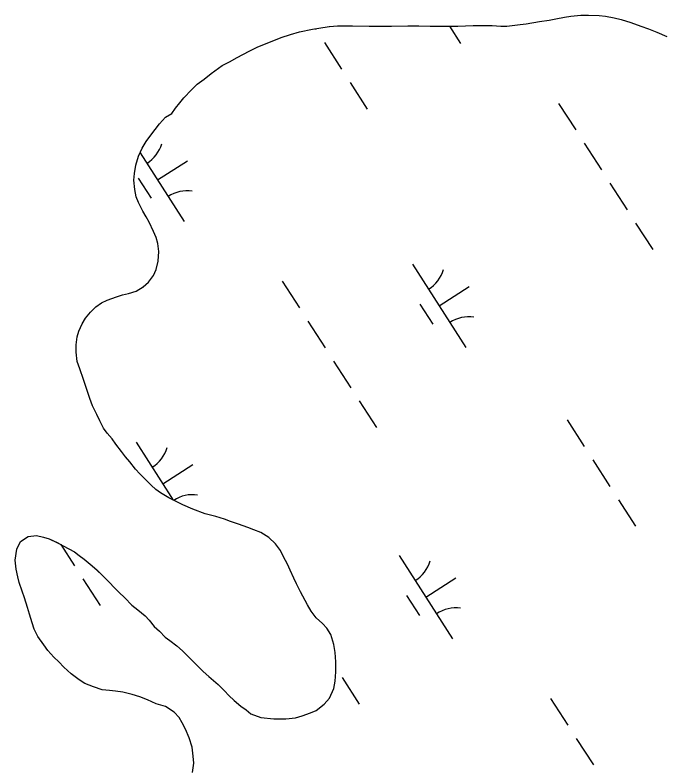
# Model space of a CAD drawing. Extents: x 3937982 to 3958556, y 219448 to 241894.
# Drawn here: x 3949384.9 to 3949712.3, y 237801.4 to 238182.7 of the extents above; entities that cross this region are included whole.
import ezdxf

# ---------------------------------------------------------------- set-up
doc = ezdxf.new("R2010")
doc.units = 0
doc.layers.add('V-TOPO-SHOR', color=7, linetype='Continuous')
doc.layers.add('V-WETL-SWMP', color=7, linetype='Continuous')

msp = doc.modelspace()

# ---------------------------------------------------------------- linework, layer by layer
at = {"layer": 'V-TOPO-SHOR'}
for points in [[(3949480.546, 238150.384), (3949484.124, 238153.229), (3949489.817, 238157.21), (3949493.477, 238159.16), (3949497.299, 238161.274), (3949503.316, 238164.442), (3949507.709, 238166.633), (3949512.587, 238168.503), (3949519.661, 238171.346), (3949524.377, 238172.888), (3949528.932, 238174.268), (3949535.516, 238175.648), (3949539.664, 238176.378), (3949543.972, 238176.945), (3949548.12, 238177.35), (3949555.763, 238177.264), (3949564.217, 238177.18), (3949569.826, 238177.178), (3949575.438, 238177.176), (3949583.73, 238177.254), (3949589.34, 238177.252), (3949595.031, 238177.168), (3949603.405, 238177.082), (3949608.933, 238177.162), (3949616.82, 238177.404), (3949621.616, 238177.402), (3949626.333, 238177.4), (3949630.724, 238177.154), (3949633.73, 238177.152), (3949640.642, 238177.963), (3949643.651, 238178.286), (3949650.399, 238179.423), (3949655.277, 238180.15), (3949658.529, 238180.801), (3949662.92, 238181.612), (3949666.254, 238182.18), (3949671.215, 238182.747), (3949675.198, 238182.665), (3949680.482, 238182.499), (3949683.814, 238182.171), (3949688.123, 238181.276), (3949691.621, 238180.543), (3949696.579, 238178.997), (3949701.699, 238177.207), (3949705.521, 238175.741), (3949709.748, 238174.031), (3949714.87, 238171.833)], [(3949543.995, 237837.264), (3949546.193, 237842.14), (3949546.928, 237845.88), (3949547.253, 237850.594), (3949547.255, 237855.636), (3949546.934, 237860.351), (3949546.285, 237864.334), (3949544.661, 237869.376), (3949542.629, 237872.549), (3949540.434, 237874.908), (3949537.345, 237877.916), (3949534.826, 237881.171), (3949532.876, 237884.423), (3949529.385, 237890.927), (3949527.353, 237894.995), (3949525.973, 237897.921), (3949524.105, 237901.989), (3949522.804, 237904.915), (3949520.773, 237908.737), (3949519.231, 237911.827), (3949516.712, 237915.243), (3949513.298, 237918.495), (3949509.314, 237921.019), (3949505.738, 237922.401), (3949502.73, 237923.46), (3949498.015, 237925.17), (3949493.95, 237926.552), (3949490.944, 237927.775), (3949486.553, 237929.157), (3949481.189, 237930.462), (3949474.928, 237932.739), (3949469.888, 237935.019), (3949465.743, 237936.973), (3949462.816, 237938.519), (3949458.589, 237941.04), (3949456.15, 237942.83), (3949453.795, 237945.025), (3949450.381, 237948.359), (3949448.024, 237950.719), (3949445.91, 237953.078), (3949442.986, 237956.738), (3949440.872, 237959.259), (3949438.843, 237961.944), (3949435.998, 237965.683), (3949434.048, 237968.366), (3949431.447, 237971.213), (3949429.741, 237973.816), (3949427.871, 237977.558), (3949426.247, 237980.646), (3949424.054, 237985.121), (3949422.835, 237988.861), (3949420.968, 237994.308), (3949419.507, 237998.374), (3949417.64, 238003.741), (3949416.421, 238007.563), (3949415.854, 238012.277), (3949415.774, 238015.855), (3949416.345, 238020.003), (3949417.158, 238022.927), (3949418.868, 238026.587), (3949420.494, 238029.432), (3949423.018, 238032.52), (3949425.862, 238035.201), (3949428.627, 238037.152), (3949431.556, 238038.451), (3949436.19, 238040.239), (3949439.281, 238041.294), (3949442.289, 238041.863), (3949446.273, 238043.079), (3949449.771, 238045.193), (3949452.374, 238047.63), (3949454.977, 238051.044), (3949456.359, 238054.051), (3949457.418, 238058.198), (3949457.664, 238063.074), (3949457.178, 238067.141), (3949456.285, 238070.23), (3949454.985, 238073.32), (3949452.712, 238077.957), (3949451.247, 238080.64), (3949449.623, 238083.486), (3949447.35, 238087.877), (3949446.211, 238090.722), (3949445.482, 238094.464), (3949445.077, 238099.26), (3949445.322, 238102.592), (3949446.056, 238106.821), (3949447.358, 238111.292), (3949449.23, 238115.437), (3949451.264, 238118.769), (3949453.136, 238121.37), (3949455.9, 238124.866), (3949458.016, 238127.793), (3949461.024, 238131.125), (3949464.197, 238132.993), (3949466.069, 238135.594), (3949468.264, 238138.356), (3949470.298, 238140.878), (3949474.201, 238144.941), (3949477.13, 238147.785), (3949480.546, 238150.384)], [(3949474.791, 237799.648), (3949475.362, 237804.283), (3949475.121, 237807.858), (3949474.472, 237812.331), (3949473.091, 237817.21), (3949471.144, 237821.521), (3949469.438, 237824.773), (3949467.893, 237827.376), (3949465.374, 237830.141), (3949460.985, 237832.987), (3949456.351, 237834.372), (3949451.88, 237836.326), (3949448.14, 237837.952), (3949444.239, 237839.092), (3949439.524, 237840.231), (3949435.785, 237840.803), (3949432.694, 237841.048), (3949428.955, 237841.456), (3949424.566, 237842.92), (3949420.257, 237844.63), (3949417.33, 237846.42), (3949413.349, 237849.431), (3949409.609, 237852.847), (3949407.008, 237855.53), (3949404.571, 237857.889), (3949401.565, 237861.305), (3949399.451, 237864.152), (3949396.445, 237868.381), (3949394.659, 237872.121), (3949393.602, 237875.293), (3949392.304, 237879.766), (3949391.165, 237883.098), (3949389.623, 237887.896), (3949388.486, 237891.392), (3949387.024, 237895.701), (3949386.295, 237898.63), (3949385.484, 237902.531), (3949384.917, 237907.084), (3949385.812, 237912.532), (3949387.683, 237916.515), (3949391.505, 237919.034), (3949395.814, 237919.44), (3949399.312, 237918.706), (3949402.237, 237917.809), (3949406.138, 237915.94), (3949409.228, 237914.229), (3949415, 237911.219), (3949417.439, 237909.347), (3949419.958, 237907.477), (3949423.857, 237904.225), (3949426.458, 237901.866), (3949428.979, 237899.424), (3949432.635, 237895.683), (3949435.154, 237893.162), (3949437.511, 237890.884), (3949440.438, 237887.876), (3949444.014, 237884.296), (3949447.102, 237881.857), (3949450.678, 237878.928), (3949452.791, 237876.733), (3949455.39, 237873.396), (3949457.991, 237871.037), (3949460.836, 237868.111), (3949463.275, 237866.321), (3949466.769, 237863.636), (3949469.614, 237861.197), (3949473.353, 237857.455), (3949476.278, 237854.526), (3949480.179, 237850.705), (3949482.942, 237848.181), (3949487.657, 237844.034), (3949490.907, 237840.862), (3949493.1, 237838.585), (3949495.865, 237835.982), (3949499.197, 237833.217), (3949501.798, 237831.263), (3949504.235, 237829.229), (3949509.357, 237827.357), (3949515.944, 237826.704), (3949522.04, 237826.702), (3949526.837, 237827.269), (3949530.171, 237828.244), (3949534.398, 237829.704), (3949537.247, 237831.005), (3949541.312, 237834.093), (3949543.995, 237837.264)]]:
    msp.add_lwpolyline(points, dxfattribs=at)
at = {"layer": 'V-WETL-SWMP'}
for p, q in [((3949658.53, 238180.801), (3949662.92, 238181.612)), ((3949662.92, 238181.612), (3949666.254, 238182.179)), ((3949666.254, 238182.179), (3949671.214, 238182.747)), ((3949671.214, 238182.747), (3949675.198, 238182.664)), ((3949675.198, 238182.664), (3949680.482, 238182.499)), ((3949680.482, 238182.499), (3949683.815, 238182.172)), ((3949683.815, 238182.172), (3949688.124, 238181.276)), ((3949633.731, 238177.152), (3949640.642, 238177.962)), ((3949640.642, 238177.962), (3949643.65, 238178.286)), ((3949643.65, 238178.286), (3949650.399, 238179.422)), ((3949650.399, 238179.422), (3949655.277, 238180.151)), ((3949655.277, 238180.151), (3949658.53, 238180.801)), ((3949688.124, 238181.276), (3949691.62, 238180.543)), ((3949691.62, 238180.543), (3949696.579, 238178.996)), ((3949696.579, 238178.996), (3949701.7, 238177.206)), ((3949524.377, 238172.888), (3949528.931, 238174.268)), ((3949528.931, 238174.268), (3949535.517, 238175.648)), ((3949535.517, 238175.648), (3949539.663, 238176.378)), ((3949536.888, 238175.889), (3949537.118, 238175.533)), ((3949539.663, 238176.378), (3949543.973, 238176.945)), ((3949543.973, 238176.945), (3949548.119, 238177.35)), ((3949548.119, 238177.35), (3949555.762, 238177.265)), ((3949555.762, 238177.265), (3949564.217, 238177.181)), ((3949564.217, 238177.181), (3949569.827, 238177.178)), ((3949569.827, 238177.178), (3949575.437, 238177.176)), ((3949575.437, 238177.176), (3949583.73, 238177.254)), ((3949583.73, 238177.254), (3949589.34, 238177.252)), ((3949589.34, 238177.252), (3949595.031, 238177.168)), ((3949595.031, 238177.168), (3949603.405, 238177.083)), ((3949603.405, 238177.083), (3949608.934, 238177.162)), ((3949604.747, 238177.102), (3949610.386, 238168.341)), ((3949608.934, 238177.162), (3949616.82, 238177.403)), ((3949616.82, 238177.403), (3949621.617, 238177.401)), ((3949621.617, 238177.401), (3949626.333, 238177.399)), ((3949626.333, 238177.399), (3949630.723, 238177.153)), ((3949630.723, 238177.153), (3949633.731, 238177.152)), ((3949701.7, 238177.206), (3949705.521, 238175.741)), ((3949705.521, 238175.741), (3949709.748, 238174.031)), ((3949709.748, 238174.031), (3949714.869, 238171.834)), ((3949512.586, 238168.502), (3949519.661, 238171.345)), ((3949519.661, 238171.345), (3949524.377, 238172.888)), ((3949503.316, 238164.441), (3949507.708, 238166.634)), ((3949507.708, 238166.634), (3949512.586, 238168.502)), ((3949541.448, 238168.807), (3949550.108, 238155.353)), ((3949497.299, 238161.273), (3949503.316, 238164.441)), ((3949489.817, 238157.211), (3949493.477, 238159.16)), ((3949493.477, 238159.16), (3949497.299, 238161.273)), ((3949484.124, 238153.229), (3949489.817, 238157.211)), ((3949480.546, 238150.385), (3949484.124, 238153.229)), ((3949474.202, 238144.94), (3949477.13, 238147.785)), ((3949477.13, 238147.785), (3949480.546, 238150.385)), ((3949554.437, 238148.626), (3949563.097, 238135.172)), ((3949470.298, 238140.877), (3949474.202, 238144.94)), ((3949468.264, 238138.357), (3949470.298, 238140.877)), ((3949466.068, 238135.594), (3949468.264, 238138.357)), ((3949660.025, 238138.099), (3949668.685, 238124.645)), ((3949461.025, 238131.124), (3949464.197, 238132.993)), ((3949464.197, 238132.993), (3949466.068, 238135.594)), ((3949458.016, 238127.792), (3949461.025, 238131.124)), ((3949453.135, 238121.371), (3949455.901, 238124.866)), ((3949455.901, 238124.866), (3949458.016, 238127.792)), ((3949451.264, 238118.77), (3949453.135, 238121.371)), ((3949449.23, 238115.438), (3949451.264, 238118.77)), ((3949673.015, 238117.919), (3949681.674, 238104.465)), ((3949447.358, 238111.292), (3949449.23, 238115.438)), ((3949448.155, 238113.056), (3949470.519, 238078.312)), ((3949446.056, 238106.821), (3949447.358, 238111.292)), ((3949456.988, 238099.333), (3949472.123, 238109.076)), ((3949445.322, 238102.593), (3949446.056, 238106.821)), ((3949445.077, 238099.26), (3949445.322, 238102.593)), ((3949445.482, 238094.463), (3949445.077, 238099.26)), ((3949447.252, 238100.202), (3949453.747, 238090.112)), ((3949686.004, 238097.738), (3949694.664, 238084.284)), ((3949446.212, 238090.723), (3949445.482, 238094.463)), ((3949447.349, 238087.877), (3949446.212, 238090.723)), ((3949449.623, 238083.486), (3949447.349, 238087.877)), ((3949451.248, 238080.639), (3949449.623, 238083.486)), ((3949452.711, 238077.956), (3949451.248, 238080.639)), ((3949454.985, 238073.32), (3949452.711, 238077.956)), ((3949698.994, 238077.557), (3949707.654, 238064.103)), ((3949456.285, 238070.23), (3949454.985, 238073.32)), ((3949457.178, 238067.141), (3949456.285, 238070.23)), ((3949457.664, 238063.075), (3949457.178, 238067.141)), ((3949457.418, 238058.197), (3949457.664, 238063.075)), ((3949456.36, 238054.051), (3949457.418, 238058.197)), ((3949586.022, 238056.665), (3949613.085, 238014.621)), ((3949454.976, 238051.044), (3949456.36, 238054.051)), ((3949452.373, 238047.63), (3949454.976, 238051.044)), ((3949520.157, 238048.07), (3949528.817, 238034.616)), ((3949446.273, 238043.079), (3949449.77, 238045.192)), ((3949449.77, 238045.192), (3949452.373, 238047.63)), ((3949599.553, 238035.643), (3949614.689, 238045.385)), ((3949436.191, 238040.238), (3949439.281, 238041.294)), ((3949439.281, 238041.294), (3949442.289, 238041.862)), ((3949442.289, 238041.862), (3949446.273, 238043.079)), ((3949425.863, 238035.201), (3949428.628, 238037.152)), ((3949428.628, 238037.152), (3949431.556, 238038.451)), ((3949431.556, 238038.451), (3949436.191, 238040.238)), ((3949423.017, 238032.52), (3949425.863, 238035.201)), ((3949589.818, 238036.512), (3949596.313, 238026.422)), ((3949418.868, 238026.586), (3949420.495, 238029.431)), ((3949420.495, 238029.431), (3949423.017, 238032.52)), ((3949417.159, 238022.928), (3949418.868, 238026.586)), ((3949533.147, 238027.889), (3949541.807, 238014.435)), ((3949416.345, 238020.002), (3949417.159, 238022.928)), ((3949415.774, 238015.856), (3949416.345, 238020.002)), ((3949415.854, 238012.278), (3949415.774, 238015.856)), ((3949416.421, 238007.562), (3949415.854, 238012.278)), ((3949417.639, 238003.741), (3949416.421, 238007.562)), ((3949546.137, 238007.708), (3949554.797, 237994.254)), ((3949419.507, 237998.374), (3949417.639, 238003.741)), ((3949420.968, 237994.308), (3949419.507, 237998.374)), ((3949422.836, 237988.86), (3949420.968, 237994.308)), ((3949424.054, 237985.12), (3949422.836, 237988.86)), ((3949559.127, 237987.528), (3949567.787, 237974.074)), ((3949426.247, 237980.647), (3949424.054, 237985.12)), ((3949427.872, 237977.557), (3949426.247, 237980.647)), ((3949429.741, 237973.816), (3949427.872, 237977.557)), ((3949664.286, 237977.969), (3949672.945, 237964.515)), ((3949431.447, 237971.214), (3949429.741, 237973.816)), ((3949434.048, 237968.367), (3949431.447, 237971.214)), ((3949435.998, 237965.684), (3949434.048, 237968.367)), ((3949438.842, 237961.943), (3949435.998, 237965.684)), ((3949446.155, 237966.635), (3949464.994, 237937.368)), ((3949440.873, 237959.259), (3949438.842, 237961.943)), ((3949442.986, 237956.737), (3949440.873, 237959.259)), ((3949445.911, 237953.078), (3949442.986, 237956.737)), ((3949677.275, 237957.788), (3949685.935, 237944.334)), ((3949448.024, 237950.719), (3949445.911, 237953.078)), ((3949459.686, 237945.614), (3949474.822, 237955.356)), ((3949450.381, 237948.36), (3949448.024, 237950.719)), ((3949453.794, 237945.025), (3949450.381, 237948.36)), ((3949456.151, 237942.829), (3949453.794, 237945.025)), ((3949458.59, 237941.04), (3949456.151, 237942.829)), ((3949462.816, 237938.518), (3949458.59, 237941.04)), ((3949465.743, 237936.972), (3949462.816, 237938.518)), ((3949690.265, 237937.608), (3949698.925, 237924.154)), ((3949469.888, 237935.019), (3949465.743, 237936.972)), ((3949474.928, 237932.74), (3949469.888, 237935.019)), ((3949481.188, 237930.461), (3949474.928, 237932.74)), ((3949486.553, 237929.158), (3949481.188, 237930.461)), ((3949490.943, 237927.774), (3949486.553, 237929.158)), ((3949493.95, 237926.553), (3949490.943, 237927.774)), ((3949498.015, 237925.169), (3949493.95, 237926.553)), ((3949502.73, 237923.46), (3949498.015, 237925.169)), ((3949505.738, 237922.402), (3949502.73, 237923.46)), ((3949509.314, 237921.018), (3949505.738, 237922.402)), ((3949387.684, 237916.515), (3949391.506, 237919.034)), ((3949391.506, 237919.034), (3949395.815, 237919.439)), ((3949395.815, 237919.439), (3949399.311, 237918.706)), ((3949399.311, 237918.706), (3949402.237, 237917.81)), ((3949513.297, 237918.496), (3949509.314, 237921.018)), ((3949516.711, 237915.243), (3949513.297, 237918.496)), ((3949385.812, 237912.532), (3949387.684, 237916.515)), ((3949402.237, 237917.81), (3949406.139, 237915.939)), ((3949406.139, 237915.939), (3949409.228, 237914.23)), ((3949408.081, 237914.864), (3949414.93, 237904.225)), ((3949519.23, 237911.827), (3949516.711, 237915.243)), ((3949384.916, 237907.085), (3949385.812, 237912.532)), ((3949409.228, 237914.23), (3949414.999, 237911.219)), ((3949414.999, 237911.219), (3949417.438, 237909.348)), ((3949520.773, 237908.737), (3949519.23, 237911.827)), ((3949385.483, 237902.532), (3949384.916, 237907.085)), ((3949417.438, 237909.348), (3949419.957, 237907.477)), ((3949419.957, 237907.477), (3949423.858, 237904.224)), ((3949522.804, 237904.915), (3949520.773, 237908.737)), ((3949579.284, 237909.337), (3949606.347, 237867.293)), ((3949423.858, 237904.224), (3949426.459, 237901.865)), ((3949524.104, 237901.988), (3949522.804, 237904.915)), ((3949386.294, 237898.629), (3949385.483, 237902.532)), ((3949426.459, 237901.865), (3949428.979, 237899.425)), ((3949428.979, 237899.425), (3949432.636, 237895.683)), ((3949525.972, 237897.922), (3949524.104, 237901.988)), ((3949387.025, 237895.702), (3949386.294, 237898.629)), ((3949388.487, 237891.392), (3949387.025, 237895.702)), ((3949419.26, 237897.498), (3949427.92, 237884.044)), ((3949432.636, 237895.683), (3949435.155, 237893.162)), ((3949527.353, 237894.994), (3949525.972, 237897.922)), ((3949592.815, 237888.315), (3949607.951, 237898.057)), ((3949435.155, 237893.162), (3949437.512, 237890.885)), ((3949529.384, 237890.928), (3949527.353, 237894.994)), ((3949389.623, 237887.896), (3949388.487, 237891.392)), ((3949391.166, 237883.098), (3949389.623, 237887.896)), ((3949437.512, 237890.885), (3949440.437, 237887.875)), ((3949440.437, 237887.875), (3949444.013, 237884.296)), ((3949532.877, 237884.423), (3949529.384, 237890.928)), ((3949583.08, 237889.184), (3949589.575, 237879.094)), ((3949444.013, 237884.296), (3949447.102, 237881.856)), ((3949534.827, 237881.17), (3949532.877, 237884.423)), ((3949392.303, 237879.765), (3949391.166, 237883.098)), ((3949447.102, 237881.856), (3949450.678, 237878.928)), ((3949537.346, 237877.917), (3949534.827, 237881.17)), ((3949393.602, 237875.292), (3949392.303, 237879.765)), ((3949450.678, 237878.928), (3949452.791, 237876.732)), ((3949452.791, 237876.732), (3949455.391, 237873.397)), ((3949540.434, 237874.907), (3949537.346, 237877.917)), ((3949394.658, 237872.121), (3949393.602, 237875.292)), ((3949455.391, 237873.397), (3949457.992, 237871.038)), ((3949542.629, 237872.548), (3949540.434, 237874.907)), ((3949396.445, 237868.381), (3949394.658, 237872.121)), ((3949457.992, 237871.038), (3949460.836, 237868.11)), ((3949544.66, 237869.377), (3949542.629, 237872.548)), ((3949546.284, 237864.335), (3949544.66, 237869.377)), ((3949399.451, 237864.152), (3949396.445, 237868.381)), ((3949460.836, 237868.11), (3949463.275, 237866.321)), ((3949463.275, 237866.321), (3949466.77, 237863.636)), ((3949401.564, 237861.305), (3949399.451, 237864.152)), ((3949404.571, 237857.889), (3949401.564, 237861.305)), ((3949466.77, 237863.636), (3949469.614, 237861.196)), ((3949469.614, 237861.196), (3949473.353, 237857.455)), ((3949546.933, 237860.351), (3949546.284, 237864.335)), ((3949407.009, 237855.53), (3949404.571, 237857.889)), ((3949473.353, 237857.455), (3949476.278, 237854.526)), ((3949547.256, 237855.636), (3949546.933, 237860.351)), ((3949409.609, 237852.846), (3949407.009, 237855.53)), ((3949476.278, 237854.526), (3949480.179, 237850.704)), ((3949547.254, 237850.595), (3949547.256, 237855.636)), ((3949413.348, 237849.43), (3949409.609, 237852.846)), ((3949480.179, 237850.704), (3949482.942, 237848.182)), ((3949546.927, 237845.879), (3949547.254, 237850.595)), ((3949417.331, 237846.42), (3949413.348, 237849.43)), ((3949420.257, 237844.63), (3949417.331, 237846.42)), ((3949482.942, 237848.182), (3949487.656, 237844.034)), ((3949550.398, 237847.578), (3949559.058, 237834.124)), ((3949424.565, 237842.921), (3949420.257, 237844.63)), ((3949428.955, 237841.456), (3949424.565, 237842.921)), ((3949487.656, 237844.034), (3949490.907, 237840.862)), ((3949543.996, 237837.263), (3949546.193, 237842.14)), ((3949546.193, 237842.14), (3949546.927, 237845.879)), ((3949432.695, 237841.048), (3949428.955, 237841.456)), ((3949435.784, 237840.803), (3949432.695, 237841.048)), ((3949439.524, 237840.232), (3949435.784, 237840.803)), ((3949444.239, 237839.092), (3949439.524, 237840.232)), ((3949448.141, 237837.952), (3949444.239, 237839.092)), ((3949490.907, 237840.862), (3949493.101, 237838.584)), ((3949493.101, 237838.584), (3949495.865, 237835.981)), ((3949451.88, 237836.325), (3949448.141, 237837.952)), ((3949456.351, 237834.372), (3949451.88, 237836.325)), ((3949495.865, 237835.981), (3949499.197, 237833.216)), ((3949541.312, 237834.093), (3949543.996, 237837.263)), ((3949655.985, 237837.051), (3949664.645, 237823.598)), ((3949460.985, 237832.987), (3949456.351, 237834.372)), ((3949465.374, 237830.14), (3949460.985, 237832.987)), ((3949499.197, 237833.216), (3949501.798, 237831.263)), ((3949501.798, 237831.263), (3949504.236, 237829.23)), ((3949534.399, 237829.705), (3949537.246, 237831.005)), ((3949537.246, 237831.005), (3949541.312, 237834.093)), ((3949467.893, 237827.375), (3949465.374, 237830.14)), ((3949469.437, 237824.772), (3949467.893, 237827.375)), ((3949504.236, 237829.23), (3949509.357, 237827.358)), ((3949509.357, 237827.358), (3949515.943, 237826.705)), ((3949522.04, 237826.702), (3949526.837, 237827.269)), ((3949526.837, 237827.269), (3949530.171, 237828.244)), ((3949530.171, 237828.244), (3949534.399, 237829.705)), ((3949471.143, 237821.52), (3949469.437, 237824.772)), ((3949515.943, 237826.705), (3949522.04, 237826.702)), ((3949473.092, 237817.21), (3949471.143, 237821.52)), ((3949474.472, 237812.331), (3949473.092, 237817.21)), ((3949668.975, 237816.871), (3949677.635, 237803.417)), ((3949475.121, 237807.859), (3949474.472, 237812.331)), ((3949475.363, 237804.282), (3949475.121, 237807.859)), ((3949474.792, 237799.648), (3949475.363, 237804.282))]:
    msp.add_line(p, q, dxfattribs=at)
for centre, start, end in [((3949442.237, 238122.688), 301.99668, 343.54034), ((3949472.137, 238076.236), 81.99668, 123.54034), ((3949584.803, 238058.997), 301.99668, 343.54034), ((3949614.703, 238012.546), 81.99668, 123.54034), ((3949444.936, 237968.968), 301.99668, 343.54034), ((3949474.836, 237922.516), 81.99668, 123.18816), ((3949578.065, 237911.669), 301.99668, 343.54034), ((3949607.965, 237865.218), 81.99668, 123.54034)]:
    msp.add_arc(centre, 17.623, start, end, dxfattribs=at)

doc.saveas('drawing.dxf')
